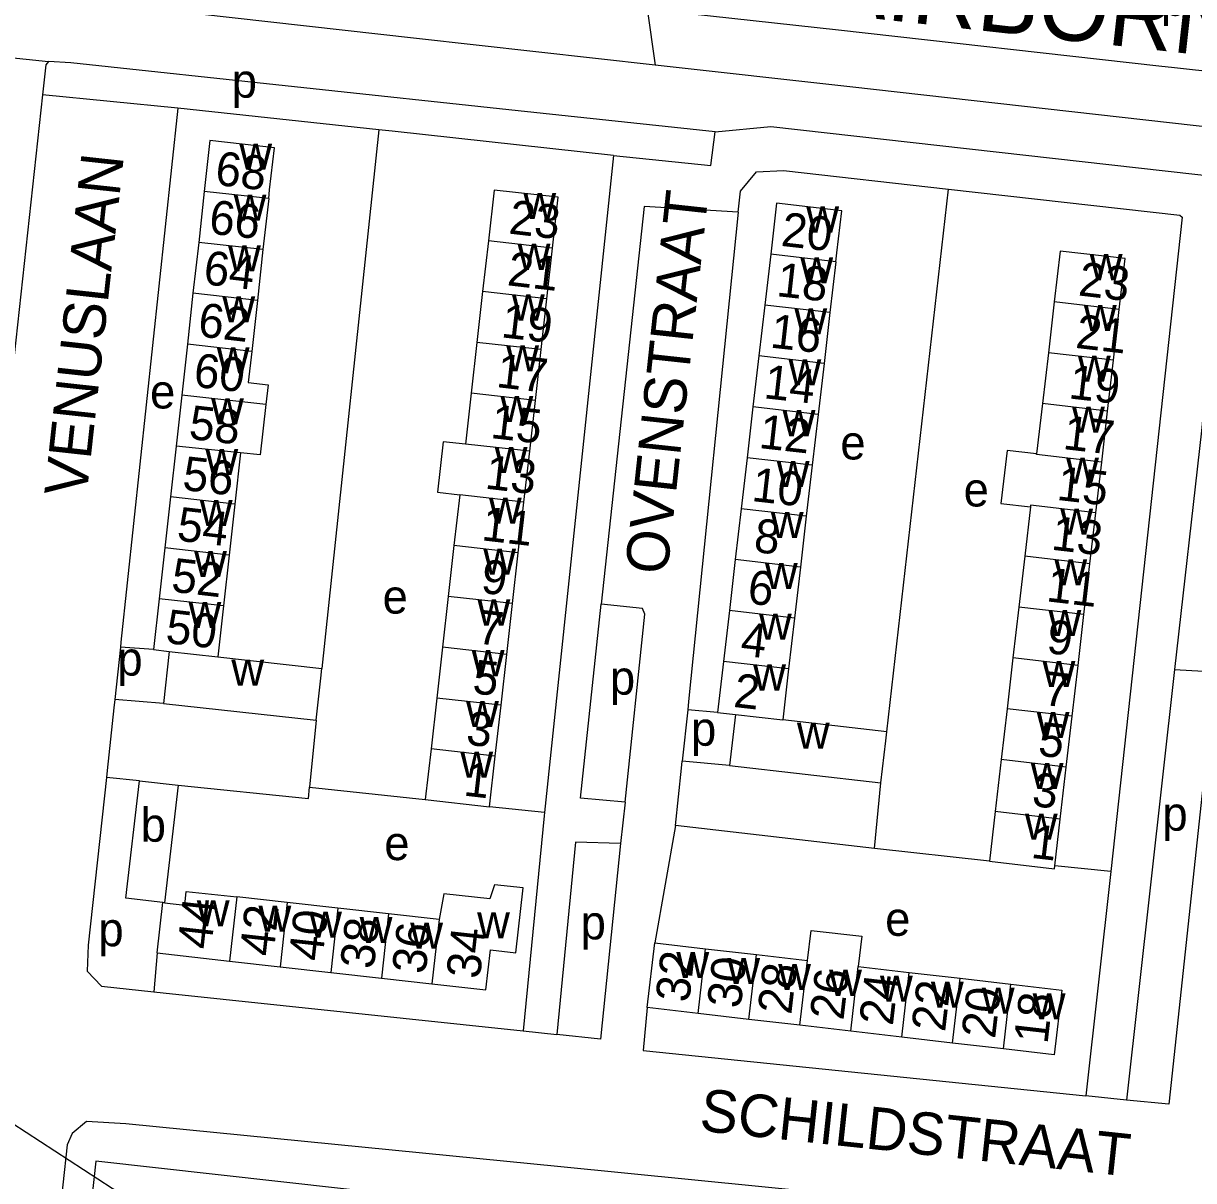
# Model space of a CAD drawing. Extents: x 161936 to 163647, y 386450 to 388633.
# Drawn here: x 162130.7 to 162268.6, y 387274.1 to 387410.4 of the extents above; entities that cross this region are included whole.
import ezdxf

# ---------------------------------------------------------------- set-up
doc = ezdxf.new("R2010")
doc.units = 0
for name, color, linetype in [('BLT_Basislijn', 7, 'Continuous'), ('BLT_Bebouwing', 7, 'Continuous'), ('BLT_Centroide', 7, 'Continuous'), ('BLT_Hoogspanningsmast_en_leidingen', 7, 'Continuous'), ('BLT_Huisnummer', 7, 'Continuous'), ('BLT_Huisnummer_ tussenligend', 7, 'Continuous'), ('BLT_Onderverdeling_panden', 7, 'Continuous'), ('BLT_Straatnaam', 7, 'Continuous'), ('BLT_Straatnaam_hoofdweg', 7, 'Continuous'), ('BLT_Vlakafsluiter', 7, 'Continuous')]:
    doc.layers.add(name, color=color, linetype=linetype)

msp = doc.modelspace()

# ---------------------------------------------------------------- linework, layer by layer
at = {"layer": 'BLT_Basislijn'}
for p, q in [((162177.02, 387408.66), (162090.03, 387418.42)), ((162205.15, 387405.5), (162177.02, 387408.66)), ((162128.38, 387406.48), (162133.65, 387405.95)), ((162228.09, 387402.93), (162205.15, 387405.5)), ((162266.37, 387405.23), (162298.99, 387401.54)), ((162298.25, 387395.04), (162228.09, 387402.93)), ((162148.87, 387400.42), (162132.95, 387402.02)), ((162172.57, 387397.88), (162148.87, 387400.42)), ((162172.57, 387397.88), (162165.86, 387334.42)), ((162200.22, 387394.85), (162192.1, 387317.43)), ((162142.12, 387336.94), (162141.45, 387330.76)), ((162146.01, 387336.64), (162142.12, 387336.94)), ((162266.36, 387334.29), (162260.71, 387283.54)), ((162147.2, 387330.3), (162141.45, 387330.76)), ((162208.98, 387329.53), (162208.34, 387323.49)), ((162212.49, 387329.24), (162208.98, 387329.53)), ((162165.18, 387328.31), (162164.42, 387320.43)), ((162213.92, 387322.99), (162208.34, 387323.49)), ((162144.37, 387321.19), (162140.47, 387321.57)), ((162164.42, 387320.43), (162178.05, 387318.96)), ((162201.62, 387318.64), (162201.07, 387313.77)), ((162192.1, 387317.43), (162185.62, 387318.1)), ((162207.54, 387315.92), (162205.09, 387302.08)), ((162231.01, 387313.2), (162207.54, 387315.92)), ((162244.53, 387311.69), (162231.01, 387313.2)), ((162258.84, 387310.47), (162252.24, 387311.14)), ((162258.84, 387310.47), (162255.9, 387284.07)), ((162146.45, 387300.89), (162146.06, 387296.3)), ((162189.57, 387291.72), (162193.57, 387291.28)), ((162260.71, 387283.54), (162255.9, 387284.07))]:
    msp.add_line(p, q, dxfattribs=at)
for points in [[(162209.16, 387411.6), (162226.75, 387409.67), (162264.5, 387405.43), (162266.37, 387405.23)], [(162133.65, 387405.95), (162133.33, 387405.54), (162132.95, 387402.02)], [(162189.01, 387400.12), (162136.26, 387405.78), (162133.65, 387405.95)], [(162132.95, 387402.02), (162126.82, 387346.01), (162126.81, 387343.41), (162128.85, 387343.11), (162128.89, 387342.83), (162127.38, 387326.85)], [(162148.87, 387400.42), (162142.18, 387337.5), (162142.12, 387336.94)], [(162212.23, 387397.63), (162189.01, 387400.12)], [(162212.23, 387397.63), (162218.77, 387398.29), (162325.35, 387386.28), (162332.07, 387380.71)], [(162200.22, 387394.85), (162174.15, 387397.71), (162172.57, 387397.88)], [(162200.22, 387394.85), (162211.72, 387393.68), (162212.23, 387397.63)], [(162214.91, 387388.17), (162215.2, 387390.66), (162217.07, 387392.92), (162220.28, 387393.08), (162239.7, 387390.9)], [(162232.45, 387326.96), (162239.7, 387390.9)], [(162239.7, 387390.9), (162266.99, 387387.82), (162267.24, 387387.6), (162258.84, 387310.47)], [(162214.91, 387388.17), (162203.84, 387388.86), (162198.79, 387341.98)], [(162214.91, 387388.17), (162209.09, 387330.53), (162208.98, 387329.53)], [(162282.73, 387385.65), (162271.87, 387386.68), (162269.52, 387362.4), (162266.36, 387334.29)], [(162201.62, 387318.64), (162196.34, 387319.11), (162198.79, 387341.98)], [(162201.62, 387318.64), (162203.94, 387340.81), (162203.66, 387341.47), (162198.79, 387341.98)], [(162266.36, 387334.29), (162271.13, 387334.02), (162265.68, 387283.07), (162260.71, 387283.54)], [(162141.45, 387330.76), (162141.35, 387329.79), (162140.56, 387322.4), (162140.47, 387321.57)], [(162207.54, 387315.92), (162208.25, 387322.66), (162208.34, 387323.49)], [(162140.47, 387321.57), (162138.32, 387301.82), (162138.21, 387298.74), (162139.89, 387296.98), (162146.06, 387296.3)], [(162148.91, 387320.67), (162164.29, 387319.08), (162164.42, 387320.43)], [(162231.01, 387313.2), (162231.74, 387320.93)], [(162192.1, 387317.43), (162192.06, 387317.05), (162189.57, 387291.72)], [(162201.07, 387313.77), (162195.74, 387313.96), (162193.57, 387291.28)], [(162201.07, 387313.77), (162198.7, 387290.72), (162193.57, 387291.28)], [(162146.06, 387296.3), (162147.14, 387296.18), (162189.57, 387291.72)], [(162204.2, 387294.45), (162203.73, 387289.4), (162255.9, 387284.07)], [(162181.31, 387276.94), (162142.75, 387280.77), (162138.12, 387281.04), (162136.44, 387279.63), (162135.85, 387278.27), (162132.78, 387250)], [(162193.64, 387275.71), (162181.31, 387276.94)], [(162233.51, 387271.75), (162193.64, 387275.71)]]:
    msp.add_lwpolyline(points, dxfattribs=at)
msp.add_lwpolyline([(162139.2, 387276.35), (162136.58, 387252.23), (162172.8, 387248.18), (162175.43, 387272.31)], close=True, dxfattribs=at)
at = {"layer": 'BLT_Bebouwing'}
for p, q in [((162152, 387390.62), (162151.34, 387384.62)), ((162159.59, 387389.78), (162158.92, 387383.78)), ((162151.34, 387384.62), (162150.67, 387378.62)), ((162185.49, 387384.8), (162184.81, 387378.82)), ((162158.92, 387383.78), (162158.26, 387377.78)), ((162192.38, 387377.96), (162193.06, 387383.95)), ((162218.76, 387383.24), (162218.06, 387377.24)), ((162226.44, 387382.34), (162225.74, 387376.35)), ((162150.67, 387378.62), (162150.01, 387372.62)), ((162158.26, 387377.78), (162157.59, 387371.78)), ((162184.81, 387378.82), (162184.14, 387372.83)), ((162191.71, 387371.98), (162192.38, 387377.96)), ((162252.18, 387377.61), (162251.49, 387371.62)), ((162218.06, 387377.24), (162217.37, 387371.24)), ((162225.74, 387376.35), (162225.05, 387370.35)), ((162259.16, 387370.73), (162259.85, 387376.72)), ((162150.01, 387372.62), (162149.34, 387366.62)), ((162184.14, 387372.83), (162183.46, 387366.85)), ((162191.03, 387365.99), (162191.71, 387371.98)), ((162217.37, 387371.24), (162216.67, 387365.24)), ((162251.49, 387371.62), (162250.79, 387365.62)), ((162258.46, 387364.74), (162259.16, 387370.73)), ((162225.05, 387370.35), (162224.35, 387364.35)), ((162149.34, 387366.62), (162148.68, 387360.62)), ((162183.46, 387366.85), (162182.78, 387360.86)), ((162190.36, 387360.01), (162191.03, 387365.99)), ((162216.67, 387365.24), (162215.98, 387359.24)), ((162250.79, 387365.62), (162250.1, 387359.71)), ((162224.35, 387364.35), (162223.65, 387358.35)), ((162257.77, 387358.74), (162258.46, 387364.74)), ((162148.68, 387360.62), (162148.01, 387354.62)), ((162156.27, 387359.82), (162155.6, 387353.78)), ((162189.68, 387354.02), (162190.36, 387360.01)), ((162215.98, 387359.24), (162215.28, 387353.24)), ((162223.65, 387358.35), (162222.96, 387352.35)), ((162257.07, 387352.75), (162257.77, 387358.74)), ((162148.01, 387354.62), (162147.34, 387348.62)), ((162182.11, 387354.87), (162181.43, 387348.89)), ((162155.6, 387353.78), (162154.93, 387347.78)), ((162189, 387348.03), (162189.68, 387354.02)), ((162215.28, 387353.24), (162214.58, 387347.24)), ((162249.38, 387353.46), (162248.7, 387347.65)), ((162256.38, 387346.76), (162257.07, 387352.75)), ((162222.96, 387352.35), (162222.26, 387346.35)), ((162147.34, 387348.62), (162146.68, 387342.62)), ((162181.43, 387348.89), (162180.76, 387342.9)), ((162154.93, 387347.78), (162154.26, 387341.78)), ((162188.33, 387342.05), (162189, 387348.03)), ((162214.58, 387347.24), (162213.89, 387341.24)), ((162248.7, 387347.65), (162248.01, 387341.65)), ((162222.26, 387346.35), (162221.57, 387340.35)), ((162255.68, 387340.76), (162256.38, 387346.76)), ((162146.68, 387342.62), (162146.01, 387336.64)), ((162154.26, 387341.78), (162153.6, 387335.78)), ((162180.76, 387342.9), (162180.08, 387336.92)), ((162187.65, 387336.06), (162188.33, 387342.05)), ((162213.89, 387341.24), (162213.19, 387335.24)), ((162221.57, 387340.35), (162220.87, 387334.35)), ((162248.01, 387341.65), (162247.31, 387335.66)), ((162254.99, 387334.77), (162255.68, 387340.76)), ((162146.01, 387336.64), (162147.88, 387336.43)), ((162147.88, 387336.43), (162147.2, 387330.3)), ((162180.08, 387336.92), (162179.4, 387330.93)), ((162153.6, 387335.78), (162165.86, 387334.42)), ((162186.98, 387330.08), (162187.65, 387336.06)), ((162213.19, 387335.24), (162212.49, 387329.24)), ((162247.31, 387335.66), (162246.62, 387329.67)), ((162254.29, 387328.78), (162254.99, 387334.77)), ((162220.87, 387334.35), (162220.18, 387328.35)), ((162179.4, 387330.93), (162178.73, 387324.94)), ((162147.2, 387330.3), (162165.18, 387328.31)), ((162186.3, 387324.09), (162186.98, 387330.08)), ((162246.62, 387329.67), (162245.92, 387323.67)), ((162212.49, 387329.24), (162214.62, 387329)), ((162214.62, 387329), (162213.92, 387322.99)), ((162253.6, 387322.78), (162254.29, 387328.78)), ((162178.73, 387324.94), (162178.05, 387318.96)), ((162185.62, 387318.1), (162186.3, 387324.09)), ((162252.88, 387316.65), (162253.6, 387322.78)), ((162144.37, 387321.19), (162148.91, 387320.67)), ((162148.91, 387320.67), (162147.31, 387306.81)), ((162178.05, 387318.96), (162185.62, 387318.1)), ((162245.21, 387317.54), (162244.53, 387311.69)), ((162252.24, 387311.14), (162252.88, 387316.65)), ((162161.79, 387306.83), (162155.83, 387307.49)), ((162146.45, 387300.89), (162147.11, 387306.83)), ((162147.31, 387306.81), (162147.11, 387306.83)), ((162167.75, 387306.16), (162161.79, 387306.83)), ((162173.71, 387305.5), (162167.75, 387306.16)), ((162179.67, 387304.83), (162173.71, 387305.5)), ((162204.2, 387294.45), (162205.09, 387302.08)), ((162205.09, 387302.08), (162211.09, 387301.38)), ((162146.45, 387300.89), (162154.99, 387299.93)), ((162211.09, 387301.38), (162217.09, 387300.69)), ((162217.09, 387300.69), (162223.09, 387299.99)), ((162154.99, 387299.93), (162160.95, 387299.26)), ((162160.95, 387299.26), (162166.91, 387298.59)), ((162229.08, 387299.29), (162235.08, 387298.6)), ((162166.91, 387298.59), (162172.87, 387297.92)), ((162172.87, 387297.92), (162178.83, 387297.25)), ((162235.08, 387298.6), (162241.08, 387297.9)), ((162241.08, 387297.9), (162247.08, 387297.21)), ((162210.2, 387293.76), (162204.2, 387294.45)), ((162216.2, 387293.06), (162210.2, 387293.76)), ((162222.2, 387292.37), (162216.2, 387293.06)), ((162228.2, 387291.67), (162222.2, 387292.37)), ((162234.2, 387290.97), (162228.2, 387291.67)), ((162240.2, 387290.28), (162234.2, 387290.97)), ((162246.2, 387289.58), (162240.2, 387290.28))]:
    msp.add_line(p, q, dxfattribs=at)
for points in [[(162159.59, 387389.78), (162159.7, 387390.81), (162160.26, 387395.78), (162152.67, 387396.62), (162152, 387390.62)], [(162193.06, 387383.95), (162193.73, 387389.93), (162186.16, 387390.78), (162185.49, 387384.8)], [(162226.44, 387382.34), (162226.56, 387383.37), (162227.13, 387388.34), (162219.45, 387389.23), (162218.76, 387383.24)], [(162259.85, 387376.72), (162260.55, 387382.71), (162252.88, 387383.6), (162252.18, 387377.61)], [(162157.59, 387371.78), (162157.18, 387368.1), (162159.52, 387367.84), (162159.26, 387365.53)], [(162159.26, 387365.53), (162158.6, 387359.57), (162156.27, 387359.82)], [(162182.78, 387360.86), (162180.17, 387361.13), (162179.5, 387355.17), (162182.11, 387354.87)], [(162250.1, 387359.71), (162246.62, 387360.11), (162245.89, 387353.86), (162249.38, 387353.46)], [(162165.18, 387328.31), (162165.73, 387333.28), (162165.86, 387334.42)], [(162232.45, 387326.96), (162220.18, 387328.35)], [(162231.74, 387320.93), (162232.32, 387325.89), (162232.45, 387326.96)], [(162213.92, 387322.99), (162231.74, 387320.93)], [(162245.92, 387323.67), (162245.21, 387317.54)], [(162147.11, 387306.83), (162142.77, 387307.33), (162144.37, 387321.19)], [(162244.53, 387311.69), (162252.2, 387310.8), (162252.24, 387311.14)], [(162178.83, 387297.25), (162185.18, 387296.54), (162185.73, 387301.24), (162188.71, 387300.89), (162189.57, 387308.55), (162186.19, 387308.93), (162185.65, 387307.25), (162180.22, 387307.86), (162179.67, 387304.83)], [(162147.31, 387306.81), (162149.69, 387306.54), (162149.87, 387308.15), (162155.83, 387307.49)], [(162223.09, 387299.99), (162223.54, 387303.55), (162229.5, 387302.86), (162229.08, 387299.29)], [(162247.08, 387297.21), (162253.08, 387296.51), (162252.19, 387288.89), (162246.2, 387289.58)]]:
    msp.add_lwpolyline(points, dxfattribs=at)
at = {"layer": 'BLT_Hoogspanningsmast_en_leidingen'}
msp.add_line((162092.71, 387304.55), (162176.97, 387250), dxfattribs=at)
at = {"layer": 'BLT_Onderverdeling_panden'}
for p, q in [((162159.59, 387389.78), (162152, 387390.62)), ((162158.92, 387383.78), (162151.34, 387384.62)), ((162193.06, 387383.95), (162185.49, 387384.8)), ((162226.44, 387382.34), (162218.76, 387383.24)), ((162158.26, 387377.78), (162150.67, 387378.62)), ((162192.38, 387377.96), (162184.81, 387378.82)), ((162259.85, 387376.72), (162252.18, 387377.61)), ((162225.74, 387376.35), (162218.06, 387377.24)), ((162157.59, 387371.78), (162150.01, 387372.62)), ((162191.71, 387371.98), (162184.14, 387372.83)), ((162225.05, 387370.35), (162217.37, 387371.24)), ((162259.16, 387370.73), (162251.49, 387371.62)), ((162159.26, 387365.53), (162149.34, 387366.62)), ((162191.03, 387365.99), (162183.46, 387366.85)), ((162224.35, 387364.35), (162216.67, 387365.24)), ((162258.46, 387364.74), (162250.79, 387365.62)), ((162156.27, 387359.82), (162148.68, 387360.62)), ((162190.36, 387360.01), (162182.78, 387360.86)), ((162223.65, 387358.35), (162215.98, 387359.24)), ((162155.6, 387353.78), (162148.01, 387354.62)), ((162189.68, 387354.02), (162182.11, 387354.87)), ((162222.96, 387352.35), (162215.28, 387353.24)), ((162154.93, 387347.78), (162147.34, 387348.62)), ((162189, 387348.03), (162181.43, 387348.89)), ((162222.26, 387346.35), (162214.58, 387347.24)), ((162256.38, 387346.76), (162248.7, 387347.65)), ((162154.26, 387341.78), (162146.68, 387342.62)), ((162188.33, 387342.05), (162180.76, 387342.9)), ((162221.57, 387340.35), (162213.89, 387341.24)), ((162255.68, 387340.76), (162248.01, 387341.65)), ((162147.88, 387336.43), (162153.6, 387335.78)), ((162187.65, 387336.06), (162180.08, 387336.92)), ((162220.87, 387334.35), (162213.19, 387335.24)), ((162254.99, 387334.77), (162247.31, 387335.66)), ((162186.98, 387330.08), (162179.4, 387330.93)), ((162254.29, 387328.78), (162246.62, 387329.67)), ((162214.62, 387329), (162220.18, 387328.35)), ((162186.3, 387324.09), (162178.73, 387324.94)), ((162253.6, 387322.78), (162245.92, 387323.67)), ((162252.88, 387316.65), (162245.21, 387317.54)), ((162155.83, 387307.49), (162154.99, 387299.93)), ((162161.79, 387306.83), (162160.95, 387299.26)), ((162167.75, 387306.16), (162166.91, 387298.59)), ((162173.71, 387305.5), (162172.87, 387297.92)), ((162179.67, 387304.83), (162178.83, 387297.25)), ((162210.2, 387293.76), (162211.09, 387301.38)), ((162216.2, 387293.06), (162217.09, 387300.69)), ((162222.2, 387292.37), (162223.09, 387299.99)), ((162228.2, 387291.67), (162229.08, 387299.29)), ((162234.2, 387290.97), (162235.08, 387298.6)), ((162240.2, 387290.28), (162241.08, 387297.9)), ((162246.2, 387289.58), (162247.08, 387297.21))]:
    msp.add_line(p, q, dxfattribs=at)
for points in [[(162257.77, 387358.74), (162250.09, 387359.63), (162250.1, 387359.71)], [(162257.07, 387352.75), (162249.4, 387353.64), (162249.38, 387353.46)]]:
    msp.add_lwpolyline(points, dxfattribs=at)
at = {"layer": 'BLT_Vlakafsluiter'}
msp.add_line((162204.19, 387412.15), (162205.15, 387405.5), dxfattribs=at)

# ---------------------------------------------------------------- texts
at = {"layer": 'BLT_Centroide'}
for s, p in [('p', (162264.74, 387411.32)), ('p', (162155.23, 387401.67)), ('w', (162156.13, 387393.19)), ('w', (162155.46, 387387.19)), ('w', (162189.61, 387387.38)), ('w', (162222.95, 387385.78)), ('w', (162188.93, 387381.38)), ('w', (162154.8, 387381.19)), ('w', (162256.36, 387380.16)), ('w', (162222.25, 387379.78)), ('w', (162154.13, 387375.19)), ('w', (162188.26, 387375.41)), ('w', (162221.55, 387373.78)), ('w', (162255.67, 387374.16)), ('w', (162153.47, 387369.19)), ('w', (162187.59, 387369.41)), ('w', (162220.86, 387367.78)), ('w', (162254.97, 387368.19)), ('e', (162145.61, 387365.05)), ('w', (162186.91, 387363.44)), ('w', (162152.8, 387363.19)), ('w', (162254.28, 387362.19)), ('w', (162220.16, 387361.78)), ('e', (162226.97, 387359.04)), ('w', (162152.13, 387357.19)), ('w', (162186.23, 387357.44)), ('w', (162219.47, 387355.78)), ('w', (162253.58, 387356.19)), ('e', (162241.5, 387353.5)), ('w', (162151.47, 387351.19)), ('w', (162185.55, 387351.47)), ('w', (162218.77, 387349.78)), ('w', (162252.89, 387350.19)), ('w', (162150.8, 387345.19)), ('w', (162184.88, 387345.47)), ('w', (162252.19, 387344.22)), ('w', (162218.08, 387343.78)), ('e', (162173.02, 387340.88)), ('w', (162150.14, 387339.19)), ('w', (162184.2, 387339.47)), ('w', (162217.38, 387337.81)), ('w', (162251.5, 387338.22)), ('p', (162141.76, 387333.57)), ('w', (162183.52, 387333.5)), ('w', (162155.19, 387332.38)), ('w', (162216.69, 387331.81)), ('w', (162250.8, 387332.22)), ('p', (162199.81, 387331.33)), ('w', (162182.85, 387327.5)), ('w', (162250.11, 387326.22)), ('p', (162209.37, 387325.31)), ('w', (162221.85, 387324.97)), ('w', (162182.18, 387321.53)), ('w', (162249.41, 387320.22)), ('b', (162144.51, 387314)), ('p', (162264.93, 387315.3)), ('w', (162248.72, 387314.25)), ('e', (162173.22, 387311.83)), ('w', (162151.12, 387304.03)), ('w', (162158.39, 387303.39)), ('e', (162232.25, 387302.91)), ('p', (162139.52, 387301.68)), ('w', (162164.36, 387302.7)), ('w', (162170.31, 387302.05)), ('w', (162176.27, 387301.38)), ('w', (162184.16, 387302.62)), ('p', (162196.36, 387302.49)), ('w', (162207.64, 387297.92)), ('w', (162213.64, 387297.22)), ('w', (162219.64, 387296.52)), ('w', (162225.64, 387295.83)), ('w', (162231.64, 387295.14)), ('w', (162237.64, 387294.44)), ('w', (162243.64, 387293.73)), ('w', (162249.64, 387293.05))]:
    msp.add_text(s, height=4, dxfattribs=at).set_placement(p)
at = {"layer": 'BLT_Huisnummer'}
for s, rotation, p in [('68', 353.3824, (162153.17, 387391.42)), ('23', 353.3824, (162187.79, 387385.67)), ('20', 353.6124, (162219.88, 387384.22)), ('23', 353.3824, (162254.92, 387378.38)), ('62', 353.3824, (162151.15, 387373.56)), ('17', 353.3807, (162186.32, 387367.58)), ('14', 353.6116, (162217.85, 387366.27)), ('58', 353.3824, (162150.08, 387361.48)), ('17', 353.3807, (162253.11, 387360.28)), ('13', 353.3798, (162184.99, 387355.62)), ('10', 353.6099, (162216.42, 387354.15)), ('54', 353.3824, (162148.67, 387349.5)), ('13', 353.3798, (162251.73, 387348.42)), ('9', 353.379, (162184.51, 387343.34)), ('6', 353.6157, (162215.92, 387342.09)), ('50', 353.3997, (162147.34, 387337.43)), ('9', 353.379, (162251.17, 387336.24)), ('5', 353.3838, (162183.51, 387331.5)), ('2', 353.6111, (162214.28, 387329.89)), ('5', 353.3838, (162250.17, 387324.16)), ('1', 353.3829, (162182.46, 387319.45)), ('1', 353.3829, (162249.34, 387312.11)), ('44', 83.644, (162152.81, 387301.22)), ('38', 83.6457, (162171.97, 387298.9)), ('34', 83.6459, (162184.48, 387297.75)), ('32', 83.3787, (162209.14, 387294.97)), ('26', 83.3787, (162227.33, 387292.88)), ('22', 83.3861, (162239.31, 387291.51)), ('18', 83.3787, (162251.38, 387290.08))]:
    msp.add_text(s, height=4, rotation=rotation, dxfattribs=at).set_placement(p)
at = {"layer": 'BLT_Huisnummer_ tussenligend'}
for s, rotation, p in [('66', 353.3824, (162152.44, 387385.68)), ('64', 353.3824, (162151.79, 387379.71)), ('21', 353.3807, (162187.61, 387379.58)), ('18', 353.6116, (162219.35, 387378.3)), ('19', 353.3807, (162186.89, 387373.45)), ('16', 353.6116, (162218.6, 387372.24)), ('21', 353.3807, (162254.59, 387372.2)), ('60', 353.3824, (162150.63, 387367.63)), ('19', 353.3807, (162253.78, 387366.25)), ('15', 353.3798, (162185.64, 387361.58)), ('12', 353.6099, (162217.27, 387360.4)), ('56', 353.3824, (162149.32, 387355.47)), ('15', 353.3798, (162252.38, 387354.29)), ('11', 353.379, (162184.58, 387349.53)), ('8', 353.6157, (162216.67, 387348.15)), ('52', 353.3997, (162148, 387343.48)), ('11', 353.379, (162251.15, 387342.34)), ('7', 353.3838, (162184.06, 387337.37)), ('4', 353.6111, (162215.1, 387335.95)), ('7', 353.3838, (162250.81, 387330.13)), ('3', 353.3829, (162182.76, 387325.46)), ('3', 353.3829, (162249.45, 387318.22)), ('42', 83.6457, (162160.14, 387300.4)), ('40', 83.6457, (162165.91, 387299.83)), ('36', 83.6459, (162178.08, 387298.33)), ('30', 83.3787, (162215.21, 387294.28)), ('28', 83.3787, (162221.18, 387293.55)), ('24', 83.3861, (162233.15, 387292.24)), ('20', 83.3787, (162245.2, 387290.71))]:
    msp.add_text(s, height=4, rotation=rotation, dxfattribs=at).set_placement(p)
at = {"layer": 'BLT_Straatnaam'}
for s, rotation, p in [('VENUSLAAN', 83.7343, (162138.11, 387354.51)), ('OVENSTRAAT', 83.8103, (162206.55, 387345.35)), ('SCHILDSTRAAT', 353.8952, (162210.25, 387279.96))]:
    msp.add_text(s, height=5, rotation=rotation, dxfattribs=at).set_placement(p)
at = {"layer": 'BLT_Straatnaam_hoofdweg'}
msp.add_text('AIRBORNELAAN', height=8, rotation=353.6158, dxfattribs=at).set_placement((162225.18, 387411.64))

doc.saveas('drawing.dxf')
